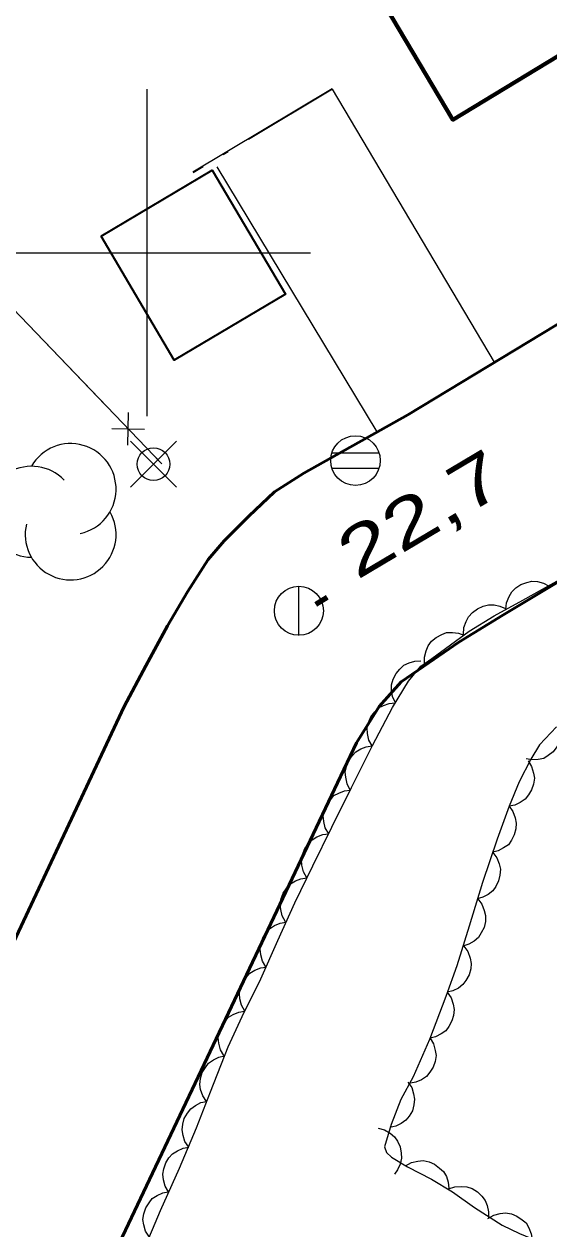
# Model space of a CAD drawing. Extents: x 355726 to 357533, y 5103782 to 5105258.
# Drawn here: x 356796.24 to 356812.3, y 5104370.15 to 5104407 of the extents above; entities that cross this region are included whole.
import ezdxf

# ---------------------------------------------------------------- set-up
doc = ezdxf.new("R2010")
doc.units = 0
doc.header["$LTSCALE"] = 0.6
doc.linetypes.add('DOT_DASHED', pattern=[7.7, 5, -1.2, 0.3, -1.2])
doc.linetypes.add('LONG_DASHED', pattern=[7.5, 6, -1.5])
for name, color, linetype, lineweight in [('19', 7, 'Continuous', 13), ('21', 7, 'LONG_DASHED', 35), ('3', 7, 'Continuous', 140), ('31', 7, 'Continuous', 35), ('36', 7, 'Continuous', 13), ('37', 7, 'Continuous', 13), ('44', 7, 'Continuous', 25), ('61', 7, 'Continuous', 13)]:
    doc.layers.add(name, color=color, linetype=linetype, lineweight=lineweight)

msp = doc.modelspace()

# ---------------------------------------------------------------- linework, layer by layer
at = {"layer": '19'}
for p, q in [((356810.63, 5104396.66), (356805.68, 5104405)), ((356802.14, 5104402.63), (356807.03, 5104394.53))]:
    msp.add_line(p, q, dxfattribs=at)
at = {"layer": '21', "linetype": 'Continuous', "lineweight": 53}
for points in [[(356815.37, 5104399.51), (356807.98, 5104395.05), (356804.8, 5104393.26), (356803.9, 5104392.69), (356803.11, 5104391.95), (356802.36, 5104391.19), (356801.87, 5104390.62), (356801.24, 5104389.63), (356800.63, 5104388.59), (356799.96, 5104387.37), (356799.3, 5104386.13), (356784.67, 5104354.97), (356784.5, 5104354.61), (356784.09, 5104353.37), (356783.52, 5104351.53), (356783.34, 5104349.83), (356783.35, 5104347.92), (356783.82, 5104345.97), (356784.54, 5104344.33), (356785.16, 5104342.86), (356785.82, 5104341.8), (356812.4, 5104297.72)], [(356828.67, 5104399.58), (356810.89, 5104388.92), (356809.54, 5104388.09), (356808.62, 5104387.46), (356807.78, 5104386.88), (356807.1, 5104386.13), (356806.41, 5104385.01), (356805.83, 5104383.79), (356796.74, 5104364.63), (356791.95, 5104354.72), (356791.09, 5104352.67), (356790.44, 5104351.45), (356790.12, 5104350.53), (356790.04, 5104349.59), (356790.12, 5104348.63), (356790.36, 5104347.68), (356791.08, 5104346.4), (356791.7, 5104345.38), (356809.06, 5104316.73), (356820.3, 5104298.17)]]:
    msp.add_lwpolyline(points, dxfattribs=at)
at = {"layer": '3'}
msp.add_line((356805.17, 5104389.26), (356805.51, 5104389.47), dxfattribs=at)
at = {"layer": '31', "lineweight": 70}
msp.add_lwpolyline([(356811.34, 5104417.49), (356813.12, 5104414.59), (356814.11, 5104415.22), (356816.39, 5104411.44), (356815.39, 5104410.76), (356816.75, 5104408.55), (356809.36, 5104404.07), (356803.98, 5104413.12), (356811.34, 5104417.49)], close=True, dxfattribs=at)
at = {"layer": '31'}
msp.add_lwpolyline([(356798.59, 5104400.51), (356801.99, 5104402.53), (356804.24, 5104398.74), (356800.83, 5104396.72), (356798.59, 5104400.51)], close=True, dxfattribs=at)
at = {"layer": '36'}
for p, q in [((356800.9, 5104392.83), (356799.49, 5104394.24)), ((356799.49, 5104392.83), (356800.9, 5104394.24)), ((356807.1, 5104393.87), (356805.65, 5104393.87)), ((356805.65, 5104393.41), (356807.1, 5104393.41)), ((356804.65, 5104388.3), (356804.65, 5104389.8))]:
    msp.add_line(p, q, dxfattribs=at)
for centre, radius in [((356806.379, 5104393.647), 0.759), ((356800.197, 5104393.537), 0.5), ((356804.647, 5104389.054), 0.75)]:
    msp.add_circle(centre, radius, dxfattribs=at)
at = {"layer": '37', "lineweight": 25}
msp.add_line((356805.67, 5104405.02), (356801.4, 5104402.47), dxfattribs=at)
at = {"layer": '37', "linetype": 'DOT_DASHED', "lineweight": 25}
msp.add_line((356805.68, 5104405), (356801.41, 5104402.45), dxfattribs=at)
at = {"layer": '37'}
for p, q in [((356795.26, 5104398.95), (356798.73, 5104395.34)), ((356799.41, 5104394.12), (356799.43, 5104395.12)), ((356798.92, 5104394.63), (356799.92, 5104394.61)), ((356800.11, 5104393.9), (356800.45, 5104393.55))]:
    msp.add_line(p, q, dxfattribs=at)
msp.add_lwpolyline([(356786, 5104415.38), (356781.96, 5104412.8), (356800.45, 5104393.55)], dxfattribs=at)
at = {"layer": '44'}
for points in [[(356810.98, 5104389.09), (356811, 5104389.3), (356811.08, 5104389.49), (356811.16, 5104389.63), (356811.29, 5104389.75), (356811.44, 5104389.86), (356811.62, 5104389.92), (356811.78, 5104389.96), (356811.95, 5104389.95), (356812.13, 5104389.9), (356812.29, 5104389.82)], [(356809.69, 5104388.33), (356809.7, 5104388.54), (356809.77, 5104388.73), (356809.84, 5104388.87), (356809.96, 5104389), (356810.11, 5104389.11), (356810.29, 5104389.19), (356810.45, 5104389.23), (356810.62, 5104389.23), (356810.8, 5104389.19), (356810.97, 5104389.12)], [(356808.49, 5104387.42), (356808.49, 5104387.63), (356808.54, 5104387.83), (356808.6, 5104387.98), (356808.71, 5104388.12), (356808.85, 5104388.24), (356809.02, 5104388.33), (356809.17, 5104388.39), (356809.35, 5104388.39), (356809.53, 5104388.37), (356809.7, 5104388.31)], [(356807.6, 5104386.24), (356807.51, 5104386.43), (356807.48, 5104386.63), (356807.48, 5104386.79), (356807.53, 5104386.96), (356807.62, 5104387.13), (356807.74, 5104387.27), (356807.86, 5104387.39), (356808.02, 5104387.46), (356808.2, 5104387.51), (356808.38, 5104387.52)], [(356806.89, 5104384.92), (356806.79, 5104385.1), (356806.75, 5104385.3), (356806.74, 5104385.46), (356806.78, 5104385.64), (356806.85, 5104385.81), (356806.97, 5104385.96), (356807.08, 5104386.08), (356807.24, 5104386.16), (356807.41, 5104386.22), (356807.59, 5104386.24)], [(356812.63, 5104385.61), (356812.68, 5104385.4), (356812.66, 5104385.2), (356812.63, 5104385.04), (356812.54, 5104384.89), (356812.43, 5104384.74), (356812.28, 5104384.63), (356812.14, 5104384.54), (356811.97, 5104384.5), (356811.78, 5104384.49), (356811.6, 5104384.52)], [(356806.22, 5104383.57), (356806.12, 5104383.76), (356806.08, 5104383.96), (356806.06, 5104384.12), (356806.1, 5104384.29), (356806.17, 5104384.46), (356806.28, 5104384.62), (356806.39, 5104384.74), (356806.54, 5104384.83), (356806.71, 5104384.89), (356806.89, 5104384.92)], [(356811.66, 5104384.46), (356811.77, 5104384.29), (356811.83, 5104384.09), (356811.86, 5104383.93), (356811.83, 5104383.75), (356811.77, 5104383.58), (356811.67, 5104383.42), (356811.57, 5104383.29), (356811.42, 5104383.19), (356811.26, 5104383.11), (356811.08, 5104383.08)], [(356805.56, 5104382.23), (356805.45, 5104382.41), (356805.41, 5104382.61), (356805.39, 5104382.78), (356805.43, 5104382.95), (356805.5, 5104383.12), (356805.61, 5104383.27), (356805.72, 5104383.4), (356805.87, 5104383.48), (356806.04, 5104383.55), (356806.22, 5104383.57)], [(356811.08, 5104383.08), (356811.2, 5104382.91), (356811.27, 5104382.72), (356811.3, 5104382.56), (356811.29, 5104382.38), (356811.24, 5104382.2), (356811.15, 5104382.04), (356811.06, 5104381.9), (356810.91, 5104381.8), (356810.75, 5104381.71), (356810.58, 5104381.67)], [(356804.89, 5104380.89), (356804.79, 5104381.07), (356804.74, 5104381.27), (356804.73, 5104381.43), (356804.76, 5104381.6), (356804.83, 5104381.78), (356804.94, 5104381.93), (356805.05, 5104382.05), (356805.2, 5104382.14), (356805.38, 5104382.21), (356805.56, 5104382.23)], [(356810.58, 5104381.66), (356810.71, 5104381.5), (356810.78, 5104381.31), (356810.82, 5104381.15), (356810.8, 5104380.97), (356810.76, 5104380.79), (356810.67, 5104380.62), (356810.58, 5104380.49), (356810.44, 5104380.38), (356810.28, 5104380.29), (356810.1, 5104380.24)], [(356804.24, 5104379.54), (356804.13, 5104379.72), (356804.09, 5104379.92), (356804.07, 5104380.08), (356804.1, 5104380.25), (356804.17, 5104380.42), (356804.28, 5104380.58), (356804.39, 5104380.7), (356804.54, 5104380.79), (356804.71, 5104380.86), (356804.89, 5104380.89)], [(356810.12, 5104380.24), (356810.25, 5104380.08), (356810.32, 5104379.89), (356810.36, 5104379.73), (356810.36, 5104379.55), (356810.32, 5104379.37), (356810.23, 5104379.2), (356810.14, 5104379.06), (356810.01, 5104378.95), (356809.85, 5104378.86), (356809.67, 5104378.8)], [(356803.64, 5104378.16), (356803.53, 5104378.34), (356803.48, 5104378.53), (356803.46, 5104378.7), (356803.48, 5104378.87), (356803.54, 5104379.05), (356803.65, 5104379.2), (356803.75, 5104379.33), (356803.9, 5104379.43), (356804.07, 5104379.5), (356804.25, 5104379.53)], [(356809.7, 5104378.8), (356809.82, 5104378.63), (356809.89, 5104378.43), (356809.92, 5104378.27), (356809.91, 5104378.1), (356809.86, 5104377.92), (356809.76, 5104377.75), (356809.67, 5104377.62), (356809.53, 5104377.51), (356809.36, 5104377.43), (356809.19, 5104377.39)], [(356802.99, 5104376.81), (356802.89, 5104376.99), (356802.84, 5104377.19), (356802.83, 5104377.35), (356802.86, 5104377.53), (356802.93, 5104377.7), (356803.04, 5104377.85), (356803.15, 5104377.97), (356803.3, 5104378.06), (356803.48, 5104378.13), (356803.65, 5104378.15)], [(356809.19, 5104377.39), (356809.31, 5104377.22), (356809.37, 5104377.02), (356809.4, 5104376.86), (356809.38, 5104376.68), (356809.33, 5104376.51), (356809.24, 5104376.34), (356809.14, 5104376.21), (356809, 5104376.11), (356808.83, 5104376.02), (356808.66, 5104375.98)], [(356802.35, 5104375.45), (356802.25, 5104375.63), (356802.2, 5104375.83), (356802.18, 5104375.99), (356802.21, 5104376.16), (356802.27, 5104376.34), (356802.38, 5104376.49), (356802.49, 5104376.62), (356802.64, 5104376.71), (356802.81, 5104376.78), (356802.98, 5104376.81)], [(356808.66, 5104375.98), (356808.77, 5104375.81), (356808.82, 5104375.61), (356808.85, 5104375.45), (356808.82, 5104375.27), (356808.76, 5104375.1), (356808.65, 5104374.94), (356808.55, 5104374.81), (356808.4, 5104374.71), (356808.23, 5104374.64), (356808.06, 5104374.61)], [(356801.82, 5104374.05), (356801.71, 5104374.22), (356801.64, 5104374.41), (356801.62, 5104374.57), (356801.64, 5104374.75), (356801.69, 5104374.93), (356801.79, 5104375.09), (356801.88, 5104375.22), (356802.03, 5104375.32), (356802.2, 5104375.4), (356802.37, 5104375.44)], [(356807.98, 5104374.64), (356808.1, 5104374.47), (356808.16, 5104374.28), (356808.19, 5104374.12), (356808.17, 5104373.94), (356808.12, 5104373.76), (356808.02, 5104373.6), (356807.92, 5104373.47), (356807.78, 5104373.37), (356807.61, 5104373.29), (356807.43, 5104373.25)], [(356801.28, 5104372.65), (356801.16, 5104372.82), (356801.1, 5104373.01), (356801.07, 5104373.18), (356801.09, 5104373.35), (356801.14, 5104373.53), (356801.24, 5104373.69), (356801.34, 5104373.82), (356801.48, 5104373.92), (356801.65, 5104374.01), (356801.82, 5104374.05)], [(356807.07, 5104373.23), (356807.27, 5104373.18), (356807.44, 5104373.08), (356807.57, 5104372.97), (356807.67, 5104372.83), (356807.75, 5104372.66), (356807.78, 5104372.47), (356807.79, 5104372.31), (356807.75, 5104372.13), (356807.67, 5104371.96), (356807.57, 5104371.82)], [(356800.66, 5104371.28), (356800.55, 5104371.46), (356800.5, 5104371.65), (356800.48, 5104371.82), (356800.51, 5104371.99), (356800.57, 5104372.17), (356800.67, 5104372.32), (356800.78, 5104372.45), (356800.93, 5104372.54), (356801.1, 5104372.62), (356801.28, 5104372.65)], [(356807.91, 5104372.08), (356808.09, 5104372.18), (356808.29, 5104372.22), (356808.45, 5104372.24), (356808.63, 5104372.2), (356808.8, 5104372.13), (356808.95, 5104372.01), (356809.07, 5104371.9), (356809.16, 5104371.75), (356809.22, 5104371.58), (356809.24, 5104371.4)], [(356800.07, 5104369.9), (356799.95, 5104370.08), (356799.9, 5104370.27), (356799.87, 5104370.44), (356799.9, 5104370.61), (356799.96, 5104370.79), (356800.06, 5104370.95), (356800.16, 5104371.08), (356800.31, 5104371.17), (356800.48, 5104371.25), (356800.65, 5104371.28)], [(356809.23, 5104371.37), (356809.42, 5104371.44), (356809.63, 5104371.45), (356809.79, 5104371.44), (356809.95, 5104371.38), (356810.11, 5104371.28), (356810.25, 5104371.15), (356810.35, 5104371.02), (356810.41, 5104370.86), (356810.45, 5104370.67), (356810.45, 5104370.49)], [(356810.43, 5104370.47), (356810.61, 5104370.57), (356810.81, 5104370.62), (356810.97, 5104370.64), (356811.15, 5104370.61), (356811.32, 5104370.54), (356811.48, 5104370.43), (356811.6, 5104370.33), (356811.69, 5104370.18), (356811.76, 5104370), (356811.79, 5104369.83)]]:
    msp.add_lwpolyline(points, dxfattribs=at)
at = {"layer": '44', "linetype": 'DOT_DASHED'}
for points in [[(356811.5, 5104389.38), (356812.71, 5104390.05)], [(356799.89, 5104369.48), (356800.41, 5104370.71), (356800.99, 5104372.01), (356801.51, 5104373.24), (356801.94, 5104374.34), (356802.48, 5104375.72), (356802.91, 5104376.65), (356803.48, 5104377.8), (356804, 5104378.97), (356804.52, 5104380.12), (356805.07, 5104381.25), (356805.66, 5104382.44), (356806.26, 5104383.65), (356806.9, 5104384.93), (356807.51, 5104386.09), (356808, 5104386.9), (356808.38, 5104387.36), (356808.72, 5104387.59), (356809.86, 5104388.43), (356810.62, 5104388.9), (356811.5, 5104389.38)], [(356812.53, 5104385.5), (356812.01, 5104384.95), (356811.75, 5104384.51), (356811.39, 5104383.82), (356811.08, 5104383.08), (356810.72, 5104382.07), (356810.27, 5104380.74), (356809.86, 5104379.41), (356809.48, 5104378.19), (356809.14, 5104377.26), (356808.64, 5104375.94), (356808.14, 5104374.8), (356807.77, 5104374.11), (356807.47, 5104373.34)], [(356807.47, 5104373.34), (356807.27, 5104372.66), (356807.33, 5104372.49), (356807.48, 5104372.34), (356807.97, 5104372.05), (356808.71, 5104371.67), (356809.35, 5104371.28), (356810.02, 5104370.8), (356810.87, 5104370.26), (356811.4, 5104370.01), (356812.54, 5104369.54)]]:
    msp.add_lwpolyline(points, dxfattribs=at)
at = {"layer": '44'}
for centre, start, end in [((356797.661, 5104392.777), 282.2692, 149.7263), ((356796.465, 5104392.082), 44.1154, 269.804), ((356797.661, 5104391.386), 166.9369, 29.6212)]:
    msp.add_arc(centre, 1.39, start, end, dxfattribs=at)
at = {"layer": '61'}
for p, q in [((356800, 5104395), (356800, 5104405)), ((356795, 5104400), (356805, 5104400))]:
    msp.add_line(p, q, dxfattribs=at)

# ---------------------------------------------------------------- texts
at = {"layer": '3', "width": 1.4}
msp.add_text('22,7   ', height=1.5, rotation=30.705, dxfattribs=at).set_placement((356806.42, 5104389.98))

doc.saveas('drawing.dxf')
